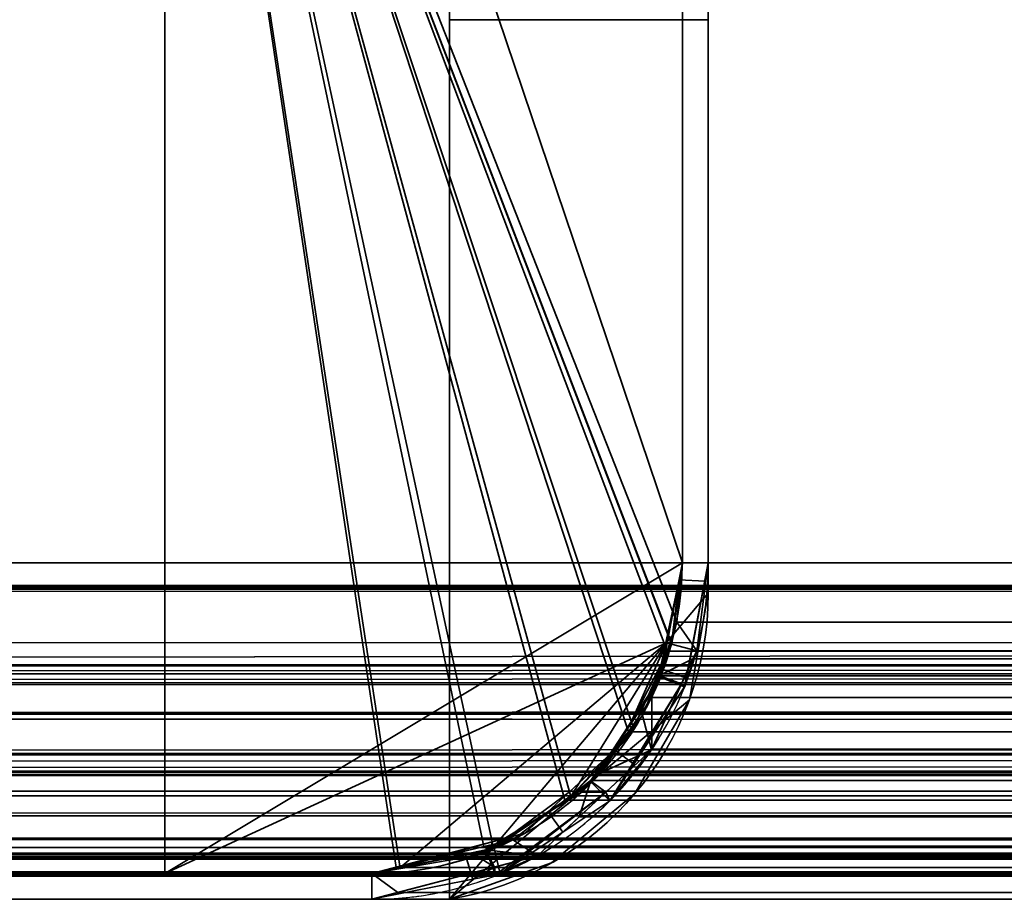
# Model space of a CAD drawing. Header units: millimetres. Extents: x -590 to 3690, y -120 to 127.
# Tile 592 of 656: x 2481 to 2490, y -50 to -42. Entities that reach past the tile are written whole.
import ezdxf

# ---------------------------------------------------------------- set-up
doc = ezdxf.new("R2010")
doc.units = ezdxf.units.MM
doc.layers.add('151', color=7, linetype='Continuous', true_color=0xffffff)

# ---------------------------------------------------------------- blocks, each defined once
blk = doc.blocks.new('UG_SURFACE_174')
at = {"layer": '151', "color": 252, "linetype": 'Continuous', "lineweight": 35}
for points in [[(2484.9999, -36.25, 1136.5249), (2484.9999, -35.25, 1127.75), (2484.9999, -50.25, 1105.5)], [(2484.9999, -35.25, 1127.75), (2484.9999, -36.25, 1118.975), (2484.9999, -41.75, 1105.5), (2484.9999, -50.25, 1105.5)], [(2487.5, -36.25, 1118.975), (2487.5, -35.25, 1127.75), (2487.5, -47.292, 1150)], [(2487.5, -35.25, 1127.75), (2487.5, -36.25, 1136.5249), (2487.5, -41.75, 1150), (2487.5, -47.292, 1150)], [(2484.9999, -50.25, 1105.5), (2484.9999, -50.25, 1150), (2484.9999, -41.75, 1150), (2484.9999, -36.25, 1136.5249)], [(2487.5, -47.292, 1150), (2487.5, -47.292, 1105.5), (2487.5, -41.75, 1105.5), (2487.5, -36.25, 1118.975)], [(2484.9999, -50.25, 1105.5), (2484.9999, -41.75, 1105.5), (2487.5, -41.75, 1105.5), (2487.5, -47.292, 1105.5)], [(2487.5, -47.292, 1150), (2487.5, -41.75, 1150), (2484.9999, -41.75, 1150), (2484.9999, -50.25, 1150)], [(2484.9999, -50.25, 1105.5), (2487.5, -47.292, 1105.5), (2487.3173, -48.323, 1105.5)], [(2487.3173, -48.323, 1150), (2487.5, -47.292, 1150), (2484.9999, -50.25, 1150)], [(2487.3173, -48.323, 1150), (2487.3173, -48.323, 1105.5), (2487.5, -47.292, 1105.5), (2487.5, -47.292, 1150)], [(2487.3173, -48.323, 1105.5), (2486.7914, -49.2285, 1105.5), (2485.9862, -49.898, 1105.5), (2484.9999, -50.25, 1105.5)], [(2484.9999, -50.25, 1150), (2485.9862, -49.898, 1150), (2486.7914, -49.2285, 1150), (2487.3173, -48.323, 1150)], [(2486.7914, -49.2285, 1150), (2486.7914, -49.2285, 1105.5), (2487.3173, -48.323, 1105.5), (2487.3173, -48.323, 1150)], [(2485.9862, -49.898, 1150), (2485.9862, -49.898, 1105.5), (2486.7914, -49.2285, 1105.5), (2486.7914, -49.2285, 1150)], [(2484.9999, -50.25, 1150), (2484.9999, -50.25, 1105.5), (2485.9862, -49.898, 1105.5), (2485.9862, -49.898, 1150)]]:
    blk.add_3dface(points, dxfattribs=at)
blk = doc.blocks.new('UG_SURFACE_197')
at = {"layer": '151', "color": 252, "linetype": 'Continuous', "lineweight": 35}
for points in [[(2484.9999, -36.25, 1136.5249), (2484.9999, -35.25, 1127.75), (2484.9999, -50.25, 1105.5)], [(2484.9999, -35.25, 1127.75), (2484.9999, -36.25, 1118.975), (2484.9999, -41.75, 1105.5), (2484.9999, -50.25, 1105.5)], [(2487.5, -36.25, 1118.975), (2487.5, -35.25, 1127.75), (2487.5, -47.292, 1150)], [(2487.5, -35.25, 1127.75), (2487.5, -36.25, 1136.5249), (2487.5, -41.75, 1150), (2487.5, -47.292, 1150)], [(2484.9999, -50.25, 1105.5), (2484.9999, -50.25, 1150), (2484.9999, -41.75, 1150), (2484.9999, -36.25, 1136.5249)], [(2487.5, -47.292, 1150), (2487.5, -47.292, 1105.5), (2487.5, -41.75, 1105.5), (2487.5, -36.25, 1118.975)], [(2484.9999, -50.25, 1105.5), (2484.9999, -41.75, 1105.5), (2487.5, -41.75, 1105.5), (2487.5, -47.292, 1105.5)], [(2487.5, -47.292, 1150), (2487.5, -41.75, 1150), (2484.9999, -41.75, 1150), (2484.9999, -50.25, 1150)], [(2484.9999, -50.25, 1105.5), (2487.5, -47.292, 1105.5), (2487.3173, -48.323, 1105.5)], [(2487.3173, -48.323, 1150), (2487.5, -47.292, 1150), (2484.9999, -50.25, 1150)], [(2487.3173, -48.323, 1150), (2487.3173, -48.323, 1105.5), (2487.5, -47.292, 1105.5), (2487.5, -47.292, 1150)], [(2487.3173, -48.323, 1105.5), (2486.7914, -49.2285, 1105.5), (2485.9862, -49.898, 1105.5), (2484.9999, -50.25, 1105.5)], [(2484.9999, -50.25, 1150), (2485.9862, -49.898, 1150), (2486.7914, -49.2285, 1150), (2487.3173, -48.323, 1150)], [(2486.7914, -49.2285, 1150), (2486.7914, -49.2285, 1105.5), (2487.3173, -48.323, 1105.5), (2487.3173, -48.323, 1150)], [(2485.9862, -49.898, 1150), (2485.9862, -49.898, 1105.5), (2486.7914, -49.2285, 1105.5), (2486.7914, -49.2285, 1150)], [(2484.9999, -50.25, 1150), (2484.9999, -50.25, 1105.5), (2485.9862, -49.898, 1105.5), (2485.9862, -49.898, 1150)]]:
    blk.add_3dface(points, dxfattribs=at)
blk = doc.blocks.new('UG_SURFACE_203')
at = {"layer": '151', "color": 41, "linetype": 'Continuous', "lineweight": 35}
for points in [[(2482.25, -35, -7), (2482.25, -50, -7), (2412.25, -50, -7), (2412.25, -35, -7)], [(2412.25, -35, 2096.2501), (2412.25, -50, 2096.2501), (2482.25, -50, 2026.2499), (2482.25, -35, 2026.2499)], [(2482.25, -35, 2026.2499), (2482.25, -50, 2026.2499), (2482.25, -50, -7), (2482.25, -35, -7)], [(2412.25, -50, 2096.2501), (2412.25, -50, -7), (2482.25, -50, -7), (2482.25, -50, 2026.2499)]]:
    blk.add_3dface(points, dxfattribs=at)
blk = doc.blocks.new('UG_SURFACE_204')
at = {"layer": '151', "color": 7, "linetype": 'Continuous', "lineweight": 35}
for points in [[(2487.2501, -47, -7), (2487.2501, 11, -7), (2487.5, 11, -7), (2487.5, -47, -7)], [(2487.2501, 11, -7), (2487.2501, -47, -7), (2487.2501, -47, 2021.25), (2487.2501, 11, 2021.25)], [(2487.5, -47, 2020.9999), (2487.5, 11, 2020.9999), (2487.2501, 11, 2021.25), (2487.2501, -47, 2021.25)], [(2487.5, 11, 2020.9999), (2487.5, -47, 2020.9999), (2487.5, -47, -7), (2487.5, 11, -7)], [(2487.1454, -47.785, 2021.3544), (2487.2501, -47, -7), (2487.2186, -47.1635, -7)], [(2487.1454, -47.785, 2021.3544), (2487.2501, -47, 2021.25), (2487.2501, -47, -7)], [(2487.2501, -47, 2021.25), (2487.1454, -47.785, 2021.3544), (2487.3877, -47.8475, 2021.1124), (2487.5, -47, 2020.9999)], [(2487.2186, -47.1635, -7), (2487.2501, -47, -7), (2487.5, -47, -7), (2487.4666, -47.1773, -7)], [(2487.2701, -48.1952, -7), (2487.2756, -48.1866, -7), (2487.5, -47, 2020.9999)], [(2487.5, -47, 2020.9999), (2487.3877, -47.8475, 2021.1124), (2487.2701, -48.1952, -7)], [(2487.5, -47, 2020.9999), (2487.2756, -48.1866, -7), (2487.2894, -48.1135, -7)], [(2487.5, -47, 2020.9999), (2487.2894, -48.1135, -7), (2487.4666, -47.1773, -7)], [(2487.4666, -47.1773, -7), (2487.5, -47, -7), (2487.5, -47, 2020.9999)], [(2487.2186, -47.1635, -7), (2487.021, -48.0885, 2021.4789), (2487.1454, -47.785, 2021.3544)], [(2487.2186, -47.1635, -7), (2487.0529, -48.0274, -7), (2487.021, -48.0885, 2021.4789)], [(2487.0529, -48.0274, -7), (2487.2186, -47.1635, -7), (2487.4666, -47.1773, -7), (2487.2894, -48.1135, -7)], [(2487.2415, -48.1688, 2021.2584), (2487.3877, -47.8475, 2021.1124), (2487.1454, -47.785, 2021.3544), (2487.021, -48.0885, 2021.4789)], [(2487.3877, -47.8475, 2021.1124), (2487.2415, -48.1688, 2021.2584), (2487.2701, -48.1952, -7)], [(2487.0529, -48.0274, -7), (2487.0398, -48.0958, -7), (2487.021, -48.0885, 2021.4789)], [(2487.0398, -48.0958, -7), (2487.0529, -48.0274, -7), (2487.2894, -48.1135, -7), (2487.2756, -48.1866, -7)], [(2487.2701, -48.1952, -7), (2486.7792, -48.945, -7), (2486.5839, -48.7951, -7), (2487.0358, -48.102, -7)], [(2486.8636, -48.4729, 2021.6365), (2487.0358, -48.102, -7), (2486.5839, -48.7951, -7)], [(2486.8636, -48.4729, 2021.6365), (2487.021, -48.0885, 2021.4789), (2487.0358, -48.102, -7)], [(2487.021, -48.0885, 2021.4789), (2486.8636, -48.4729, 2021.6365), (2486.9523, -48.8055, 2021.5476), (2487.2415, -48.1688, 2021.2584)], [(2487.0398, -48.0958, -7), (2487.0358, -48.102, -7), (2487.021, -48.0885, 2021.4789)], [(2487.0358, -48.102, -7), (2487.0398, -48.0958, -7), (2487.2756, -48.1866, -7), (2487.2701, -48.1952, -7)], [(2486.5482, -49.2981, -7), (2486.7792, -48.945, -7), (2487.2415, -48.1688, 2021.2584)], [(2487.2415, -48.1688, 2021.2584), (2486.9523, -48.8055, 2021.5476), (2486.5482, -49.2981, -7)], [(2486.7792, -48.945, -7), (2487.2701, -48.1952, -7), (2487.2415, -48.1688, 2021.2584)], [(2486.5839, -48.7951, -7), (2486.361, -49.1039, 2022.1391), (2486.8636, -48.4729, 2021.6365)], [(2486.51, -49.2161, 2021.9901), (2486.9523, -48.8055, 2021.5476), (2486.8636, -48.4729, 2021.6365), (2486.361, -49.1039, 2022.1391)], [(2486.5839, -48.7951, -7), (2486.3713, -49.1213, -7), (2486.361, -49.1039, 2022.1391)], [(2486.3713, -49.1213, -7), (2486.5839, -48.7951, -7), (2486.7792, -48.945, -7), (2486.5482, -49.2981, -7)], [(2486.9523, -48.8055, 2021.5476), (2486.51, -49.2161, 2021.9901), (2486.5482, -49.2981, -7)], [(2486.5482, -49.2981, -7), (2486.0928, -49.6016, -7), (2485.9521, -49.4036, -7), (2486.3713, -49.1213, -7)], [(2486.2707, -49.2175, 2022.2294), (2486.3713, -49.1213, -7), (2485.9521, -49.4036, -7)], [(2486.2707, -49.2175, 2022.2294), (2486.361, -49.1039, 2022.1391), (2486.3713, -49.1213, -7)], [(2486.361, -49.1039, 2022.1391), (2486.2707, -49.2175, 2022.2294), (2486.51, -49.2161, 2021.9901)], [(2485.8494, -49.8292, 2022.6505), (2486.51, -49.2161, 2021.9901), (2486.2707, -49.2175, 2022.2294), (2485.3489, -49.7708, 2023.1509)], [(2485.9521, -49.4036, -7), (2485.3489, -49.7708, 2023.1509), (2486.2707, -49.2175, 2022.2294)], [(2485.4448, -50.0137, -7), (2485.4875, -50.0052, -7), (2486.51, -49.2161, 2021.9901)], [(2486.51, -49.2161, 2021.9901), (2485.8494, -49.8292, 2022.6505), (2485.4448, -50.0137, -7)], [(2485.4875, -50.0052, -7), (2486.0928, -49.6016, -7), (2486.51, -49.2161, 2021.9901)], [(2486.0928, -49.6016, -7), (2486.5482, -49.2981, -7), (2486.51, -49.2161, 2021.9901)], [(2485.3489, -49.7708, 2023.1509), (2485.9521, -49.4036, -7), (2485.4298, -49.7554, -7)], [(2485.4298, -49.7554, -7), (2485.9521, -49.4036, -7), (2486.0928, -49.6016, -7), (2485.4875, -50.0052, -7)], [(2485.4298, -49.7554, -7), (2485.3506, -49.7718, -7), (2485.3489, -49.7708, 2023.1509)], [(2485.3506, -49.7718, -7), (2485.4298, -49.7554, -7), (2485.4875, -50.0052, -7), (2485.4448, -50.0137, -7)], [(2484.2501, -50, -7), (2485.1491, -49.8136, -7), (2485.2262, -50.0569, -7), (2484.2501, -50.25, -7)], [(2485.1491, -49.8136, -7), (2484.2501, -50, 2024.25), (2485.2574, -49.8258, 2023.2427)], [(2485.1491, -49.8136, -7), (2484.2501, -50, -7), (2484.2501, -50, 2024.25)], [(2484.2501, -50.25, 2024.25), (2485.4352, -49.9381, 2023.0646), (2485.2574, -49.8258, 2023.2427), (2484.2501, -50, 2024.25)], [(2485.4448, -50.0137, -7), (2485.2262, -50.0569, -7), (2485.1491, -49.8136, -7), (2485.3506, -49.7718, -7)], [(2485.2574, -49.8258, 2023.2427), (2485.3506, -49.7718, -7), (2485.1491, -49.8136, -7)], [(2485.2574, -49.8258, 2023.2427), (2485.3489, -49.7708, 2023.1509), (2485.3506, -49.7718, -7)], [(2485.3489, -49.7708, 2023.1509), (2485.2574, -49.8258, 2023.2427), (2485.4352, -49.9381, 2023.0646)], [(2485.3489, -49.7708, 2023.1509), (2485.4352, -49.9381, 2023.0646), (2485.8494, -49.8292, 2022.6505)], [(2485.8494, -49.8292, 2022.6505), (2485.4352, -49.9381, 2023.0646), (2485.4448, -50.0137, -7)], [(2484.2501, -50.25, -7), (2485.2262, -50.0569, -7), (2485.4352, -49.9381, 2023.0646)], [(2485.4352, -49.9381, 2023.0646), (2484.2501, -50.25, 2024.25), (2484.2501, -50.25, -7)], [(2485.2262, -50.0569, -7), (2485.4448, -50.0137, -7), (2485.4352, -49.9381, 2023.0646)], [(2410.2499, -50, -7), (2484.2501, -50, -7), (2484.2501, -50.25, -7), (2410.2499, -50.25, -7)], [(2410.2499, -50, 2098.2499), (2484.2501, -50, 2024.25), (2484.2501, -50, -7), (2410.2499, -50, -7)], [(2484.2501, -50, 2024.25), (2410.2499, -50, 2098.2499), (2410.2499, -50.25, 2098.2499), (2484.2501, -50.25, 2024.25)], [(2410.2499, -50.25, 2098.2499), (2410.2499, -50.25, -7), (2484.2501, -50.25, -7), (2484.2501, -50.25, 2024.25)]]:
    blk.add_3dface(points, dxfattribs=at)
blk = doc.blocks.new('UG_SURFACE_205')
at = {"layer": '151', "color": 14, "linetype": 'Continuous', "lineweight": 35}
for points in [[(2487.2501, 11.25, -7), (2487.2501, -47, -7), (2483.2001, -35, -7)], [(2483.2001, -35, 2025.3), (2487.2501, -47, 2021.25), (2487.2501, 11.25, 2021.25)], [(2487.2501, 11.25, 2021.25), (2487.2501, -47, 2021.25), (2487.2501, -47, -7), (2487.2501, 11.25, -7)], [(2482.25, -50, 2026.2499), (2482.25, -35, 2026.2499), (2482.25, -35, -7), (2482.25, -50, -7)], [(2482.25, -50, -7), (2482.25, -35, -7), (2483.2001, -35, -7), (2487.2501, -47, -7)], [(2482.25, -35, 2026.2499), (2484.5207, -49.9288, 2023.9792), (2485.4109, -49.6945, 2023.0889)], [(2485.4109, -49.6945, 2023.0889), (2485.7264, -49.6115, 2022.7735), (2486.1572, -49.2118, 2022.3429), (2482.25, -35, 2026.2499)], [(2482.25, -35, 2026.2499), (2482.25, -50, 2026.2499), (2484.2501, -50, 2024.25), (2484.5207, -49.9288, 2023.9792)], [(2482.25, -35, 2026.2499), (2487.1459, -47.783, 2021.3542), (2487.1461, -47.7823, 2021.3537)], [(2486.1572, -49.2118, 2022.3429), (2486.7444, -48.6666, 2021.7555), (2486.7764, -48.5962, 2021.7235), (2482.25, -35, 2026.2499)], [(2486.7764, -48.5962, 2021.7235), (2487.1459, -47.783, 2021.3542), (2482.25, -35, 2026.2499)], [(2487.1461, -47.7823, 2021.3537), (2487.2501, -47, 2021.25), (2483.2001, -35, 2025.3), (2482.25, -35, 2026.2499)], [(2487.2501, -47, -7), (2487.0963, -47.7732, -7), (2482.25, -50, -7)], [(2487.0963, -47.7732, -7), (2487.2501, -47, -7), (2487.2501, -47, 2021.25)], [(2487.2501, -47, 2021.25), (2487.1461, -47.7823, 2021.3537), (2487.0963, -47.7732, -7)], [(2484.5202, -49.9462, -7), (2484.2501, -50, -7), (2482.25, -50, -7), (2487.0963, -47.7732, -7)], [(2484.5202, -49.9462, -7), (2487.0963, -47.7732, -7), (2486.1708, -49.2553, -7), (2485.4174, -49.7587, -7)], [(2486.738, -48.5726, -7), (2486.3713, -49.1213, -7), (2486.1708, -49.2553, -7), (2487.0963, -47.7732, -7)], [(2487.0963, -47.7732, -7), (2487.0217, -48.1481, -7), (2486.738, -48.5726, -7)], [(2486.738, -48.5726, -7), (2487.0217, -48.1481, -7), (2487.1459, -47.783, 2021.3542)], [(2487.1459, -47.783, 2021.3542), (2486.7764, -48.5962, 2021.7235), (2486.738, -48.5726, -7)], [(2487.0217, -48.1481, -7), (2487.0963, -47.7732, -7), (2487.1459, -47.783, 2021.3542)], [(2487.1461, -47.7823, 2021.3537), (2487.1459, -47.783, 2021.3542), (2487.0963, -47.7732, -7)], [(2486.1708, -49.2553, -7), (2486.3713, -49.1213, -7), (2486.7764, -48.5962, 2021.7235)], [(2486.7764, -48.5962, 2021.7235), (2486.7444, -48.6666, 2021.7555), (2486.1708, -49.2553, -7)], [(2486.3713, -49.1213, -7), (2486.738, -48.5726, -7), (2486.7764, -48.5962, 2021.7235)], [(2486.7444, -48.6666, 2021.7555), (2486.1572, -49.2118, 2022.3429), (2486.1708, -49.2553, -7)], [(2485.4174, -49.7587, -7), (2486.1708, -49.2553, -7), (2486.1572, -49.2118, 2022.3429)], [(2486.1572, -49.2118, 2022.3429), (2485.7264, -49.6115, 2022.7735), (2485.4174, -49.7587, -7)], [(2485.7264, -49.6115, 2022.7735), (2485.4109, -49.6945, 2023.0889), (2485.4174, -49.7587, -7)], [(2484.5202, -49.9462, -7), (2485.3981, -49.7716, -7), (2485.4109, -49.6945, 2023.0889)], [(2485.4109, -49.6945, 2023.0889), (2484.5207, -49.9288, 2023.9792), (2484.5202, -49.9462, -7)], [(2485.4174, -49.7587, -7), (2485.3981, -49.7716, -7), (2484.5202, -49.9462, -7)], [(2485.3981, -49.7716, -7), (2485.4174, -49.7587, -7), (2485.4109, -49.6945, 2023.0889)], [(2484.2501, -50, -7), (2484.5202, -49.9462, -7), (2484.5207, -49.9288, 2023.9792)], [(2484.5207, -49.9288, 2023.9792), (2484.2501, -50, 2024.25), (2484.2501, -50, -7)], [(2482.25, -50, 2026.2499), (2482.25, -50, -7), (2484.2501, -50, -7), (2484.2501, -50, 2024.25)]]:
    blk.add_3dface(points, dxfattribs=at)
blk = doc.blocks.new('UG_SURFACE_206')
at = {"layer": '151', "color": 41, "linetype": 'Continuous', "lineweight": 35}
for points in [[(3587.75, -50, 2096.2501), (3587.75, -35, 2096.2501), (2412.25, -35, 2096.2501), (2412.25, -50, 2096.2501)], [(2482.25, -35, 2026.2499), (2482.25, -50, 2026.2499), (2412.25, -50, 2096.2501), (2412.25, -35, 2096.2501)], [(3517.75, -35, 2026.2499), (3517.75, -50, 2026.2499), (2482.25, -50, 2026.2499), (2482.25, -35, 2026.2499)], [(3517.75, -50, 2026.2499), (3587.75, -50, 2096.2501), (2412.25, -50, 2096.2501), (2482.25, -50, 2026.2499)]]:
    blk.add_3dface(points, dxfattribs=at)
blk = doc.blocks.new('UG_SURFACE_207')
at = {"layer": '151', "color": 14, "linetype": 'Continuous', "lineweight": 35}
for points in [[(3592.7501, -47, 2101.2499), (3592.7501, -31.25, 2101.2499), (2407.2499, -31.25, 2101.2499), (2407.2499, -47, 2101.2499)], [(2412.25, -31.25, 2096.2501), (3587.75, -31.25, 2096.2501), (3587.75, -50, 2096.2501), (2412.25, -50, 2096.2501)], [(3592.7501, -47, 2101.2499), (2407.2499, -47, 2101.2499), (2407.2809, -47.2329, 2101.2189)], [(2407.2809, -47.2329, 2101.2189), (3592.7272, -47.2365, 2101.2273), (3592.7501, -47, 2101.2499)], [(3592.6952, -47.5711, 2101.1951), (2407.2809, -47.2329, 2101.2189), (2407.3546, -47.785, 2101.1455)], [(3592.6952, -47.5711, 2101.1951), (3592.7272, -47.2365, 2101.2273), (2407.2809, -47.2329, 2101.2189)], [(3592.6952, -47.5711, 2101.1951), (2407.3546, -47.785, 2101.1455), (2407.4721, -48.0718, 2101.028)], [(2407.4721, -48.0718, 2101.028), (3592.5281, -48.0753, 2101.0282), (3592.6952, -47.5711, 2101.1951)], [(3592.5281, -48.0753, 2101.0282), (2407.4721, -48.0718, 2101.028), (2407.6364, -48.4729, 2100.8635)], [(3592.454, -48.2993, 2100.9541), (3592.5281, -48.0753, 2101.0282), (2407.6364, -48.4729, 2100.8635)], [(3592.454, -48.2993, 2100.9541), (2407.6364, -48.4729, 2100.8635), (2407.9299, -48.8415, 2100.57)], [(2407.9299, -48.8415, 2100.57), (3592.0763, -48.857, 2100.5764), (3592.454, -48.2993, 2100.9541)], [(3591.9602, -49.0286, 2100.4603), (2407.9299, -48.8415, 2100.57), (2408.2294, -49.2175, 2100.2705)], [(3591.9602, -49.0286, 2100.4603), (3592.0763, -48.857, 2100.5764), (2407.9299, -48.8415, 2100.57)], [(3591.9602, -49.0286, 2100.4603), (2408.2294, -49.2175, 2100.2705), (2408.6032, -49.4419, 2099.8969)], [(2408.6032, -49.4419, 2099.8969), (3591.3975, -49.4558, 2099.8974), (3591.9602, -49.0286, 2100.4603)], [(3591.3975, -49.4558, 2099.8974), (2408.6032, -49.4419, 2099.8969), (2409.2426, -49.8258, 2099.2572)], [(3591.1098, -49.6742, 2099.6099), (3591.3975, -49.4558, 2099.8974), (2409.2426, -49.8258, 2099.2572)], [(3591.1098, -49.6742, 2099.6099), (2409.2426, -49.8258, 2099.2572), (2409.3857, -49.8506, 2099.1142)], [(2409.3857, -49.8506, 2099.1142), (3590.6069, -49.7946, 2099.107), (3591.1098, -49.6742, 2099.6099)], [(3590.6069, -49.7946, 2099.107), (2409.3857, -49.8506, 2099.1142), (2410.2499, -50, 2098.2499)], [(2410.2499, -50, 2098.2499), (3589.7501, -50, 2098.2499), (3590.6069, -49.7946, 2099.107)], [(3587.75, -50, 2096.2501), (3589.7501, -50, 2098.2499), (2410.2499, -50, 2098.2499), (2412.25, -50, 2096.2501)]]:
    blk.add_3dface(points, dxfattribs=at)
blk = doc.blocks.new('UG_SURFACE_208')
at = {"layer": '151', "color": 14, "linetype": 'Continuous', "lineweight": 35}
for points in [[(2487.2501, 11.25, 2021.25), (2487.2501, -47, 2021.25), (2483.2001, -35, 2025.3)], [(3512.7499, 11.25, 2021.25), (3512.7499, -47, 2021.25), (2487.2501, -47, 2021.25), (2487.2501, 11.25, 2021.25)], [(2482.25, -35, 2026.2499), (2486.7294, -48.6311, 2021.7707), (2486.4602, -49.0286, 2022.0399), (2486.1128, -49.2922, 2022.387)], [(2486.1128, -49.2922, 2022.387), (2485.6098, -49.6742, 2022.8903), (2485.3318, -49.7407, 2023.1681), (2482.25, -35, 2026.2499)], [(2482.25, -35, 2026.2499), (2483.2001, -35, 2025.3), (2487.2501, -47, 2021.25), (2487.1953, -47.5711, 2021.3048)], [(2485.3318, -49.7407, 2023.1681), (2484.483, -49.9442, 2024.0171), (2482.25, -35, 2026.2499)], [(2487.1953, -47.5711, 2021.3048), (2487.1025, -47.8512, 2021.3976), (2482.25, -35, 2026.2499)], [(2487.1025, -47.8512, 2021.3976), (2486.954, -48.2993, 2021.5459), (2486.7294, -48.6311, 2021.7707), (2482.25, -35, 2026.2499)], [(2484.483, -49.9442, 2024.0171), (2484.2501, -50, 2024.25), (2482.25, -50, 2026.2499), (2482.25, -35, 2026.2499)], [(3517.75, -50, 2026.2499), (3517.75, -35, 2026.2499), (2482.25, -35, 2026.2499), (2482.25, -50, 2026.2499)], [(2487.1953, -47.5711, 2021.3048), (3512.7499, -47, 2021.25), (3512.8546, -47.785, 2021.3544)], [(2487.1953, -47.5711, 2021.3048), (2487.2501, -47, 2021.25), (3512.7499, -47, 2021.25)], [(3512.8546, -47.785, 2021.3544), (2487.1025, -47.8512, 2021.3976), (2487.1953, -47.5711, 2021.3048)], [(2486.954, -48.2993, 2021.5459), (2487.1025, -47.8512, 2021.3976), (3512.8851, -47.8594, 2021.385)], [(3512.8546, -47.785, 2021.3544), (3512.8851, -47.8594, 2021.385), (2487.1025, -47.8512, 2021.3976)], [(2486.954, -48.2993, 2021.5459), (3512.8851, -47.8594, 2021.385), (3513.1364, -48.4729, 2021.6365)], [(3513.1364, -48.4729, 2021.6365), (2486.7294, -48.6311, 2021.7707), (2486.954, -48.2993, 2021.5459)], [(3513.1364, -48.4729, 2021.6365), (3513.2656, -48.635, 2021.7655), (2486.7294, -48.6311, 2021.7707)], [(2486.4602, -49.0286, 2022.0399), (2486.7294, -48.6311, 2021.7707), (3513.2656, -48.635, 2021.7655)], [(2486.4602, -49.0286, 2022.0399), (3513.2656, -48.635, 2021.7655), (3513.7293, -49.2175, 2022.2294)], [(3513.7293, -49.2175, 2022.2294), (2486.1128, -49.2922, 2022.387), (2486.4602, -49.0286, 2022.0399)], [(3513.7293, -49.2175, 2022.2294), (3513.88, -49.3079, 2022.3799), (2486.1128, -49.2922, 2022.387)], [(2485.6098, -49.6742, 2022.8903), (2486.1128, -49.2922, 2022.387), (3513.88, -49.3079, 2022.3799)], [(2485.6098, -49.6742, 2022.8903), (3513.88, -49.3079, 2022.3799), (3514.6658, -49.7797, 2023.1659)], [(3514.7426, -49.8258, 2023.2427), (2484.483, -49.9442, 2024.0171), (2485.3318, -49.7407, 2023.1681)], [(3514.6658, -49.7797, 2023.1659), (2485.3318, -49.7407, 2023.1681), (2485.6098, -49.6742, 2022.8903)], [(2485.3318, -49.7407, 2023.1681), (3514.6658, -49.7797, 2023.1659), (3514.7426, -49.8258, 2023.2427)], [(3514.7426, -49.8258, 2023.2427), (3515.5141, -49.9592, 2024.0142), (2484.483, -49.9442, 2024.0171)], [(2484.2501, -50, 2024.25), (2484.483, -49.9442, 2024.0171), (3515.5141, -49.9592, 2024.0142)], [(3515.7499, -50, 2024.25), (3517.75, -50, 2026.2499), (2482.25, -50, 2026.2499), (2484.2501, -50, 2024.25)], [(3515.5141, -49.9592, 2024.0142), (3515.7499, -50, 2024.25), (2484.2501, -50, 2024.25)]]:
    blk.add_3dface(points, dxfattribs=at)
blk = doc.blocks.new('UG_SURFACE_209')
at = {"layer": '151', "color": 7, "linetype": 'Continuous', "lineweight": 35}
for points in [[(2487.2501, 11, 2021.25), (2487.2501, -47, 2021.25), (3512.7499, -47, 2021.25), (3512.7499, 11, 2021.25)], [(2487.2501, -47, 2021.25), (2487.2501, 11, 2021.25), (2487.5, 11, 2020.9999), (2487.5, -47, 2020.9999)], [(3512.5, 11, 2020.9999), (3512.5, -47, 2020.9999), (2487.5, -47, 2020.9999), (2487.5, 11, 2020.9999)], [(3592.9999, -47, 2101.5), (3592.9999, -31.25, 2101.5), (2407.0001, -31.25, 2101.5), (2407.0001, -47, 2101.5)], [(2407.2499, -31.25, 2101.2499), (3592.7501, -31.25, 2101.2499), (3274.75, -47, 2101.2499), (2476.7499, -47, 2101.2499)], [(3592.9999, -47, 2101.5), (2407.0001, -47, 2101.5), (2407.0396, -47.2488, 2101.4605)], [(2407.0396, -47.2488, 2101.4605), (3592.9754, -47.2562, 2101.4755), (3592.9999, -47, 2101.5)], [(3592.5553, -47.9933, 2101.0554), (2407.4402, -47.9939, 2101.0599), (3274.75, -47, 2101.2499)], [(2476.7499, -47, 2101.2499), (3274.75, -47, 2101.2499), (2407.4402, -47.9939, 2101.0599)], [(3512.8546, -47.785, 2021.3544), (2487.2501, -47, 2021.25), (2487.1953, -47.5711, 2021.3048)], [(2487.5, -47, 2020.9999), (2487.3877, -47.8475, 2021.1124), (2487.1953, -47.5711, 2021.3048), (2487.2501, -47, 2021.25)], [(3512.8546, -47.785, 2021.3544), (3512.7499, -47, 2021.25), (2487.2501, -47, 2021.25)], [(2487.3877, -47.8475, 2021.1124), (3512.5, -47, 2020.9999), (3512.6133, -47.8505, 2021.1132)], [(2487.3877, -47.8475, 2021.1124), (2487.5, -47, 2020.9999), (3512.5, -47, 2020.9999)], [(3592.9406, -47.6187, 2101.4407), (2407.0396, -47.2488, 2101.4605), (2407.1608, -48.0097, 2101.3391)], [(3592.9406, -47.6187, 2101.4407), (3592.9754, -47.2562, 2101.4755), (2407.0396, -47.2488, 2101.4605)], [(3592.9406, -47.6187, 2101.4407), (2407.1608, -48.0097, 2101.3391), (2407.2382, -48.1588, 2101.2616)], [(2407.2382, -48.1588, 2101.2616), (3592.7596, -48.1649, 2101.2597), (3592.9406, -47.6187, 2101.4407)], [(2487.1953, -47.5711, 2021.3048), (2487.0229, -48.0911, 2021.477), (3512.9781, -48.0867, 2021.4782)], [(2487.0229, -48.0911, 2021.477), (2487.1953, -47.5711, 2021.3048), (2487.3877, -47.8475, 2021.1124), (2487.3512, -47.9275, 2021.1487)], [(2487.1953, -47.5711, 2021.3048), (3512.9781, -48.0867, 2021.4782), (3512.8546, -47.785, 2021.3544)], [(3512.6133, -47.8505, 2021.1132), (2487.3512, -47.9275, 2021.1487), (2487.3877, -47.8475, 2021.1124)], [(3512.6133, -47.8505, 2021.1132), (3512.6462, -47.931, 2021.1463), (2487.3512, -47.9275, 2021.1487)], [(2487.3512, -47.9275, 2021.1487), (2486.9554, -48.7987, 2021.5445), (2486.954, -48.2993, 2021.5459), (2487.0229, -48.0911, 2021.477)], [(3512.9187, -48.5957, 2021.4188), (2486.9554, -48.7987, 2021.5445), (2487.3512, -47.9275, 2021.1487)], [(2487.3512, -47.9275, 2021.1487), (3512.6462, -47.931, 2021.1463), (3512.9187, -48.5957, 2021.4188)], [(2407.6364, -48.4729, 2100.8635), (2407.4402, -47.9939, 2101.0599), (3592.5553, -47.9933, 2101.0554)], [(2407.6364, -48.4729, 2100.8635), (3592.5553, -47.9933, 2101.0554), (3592.454, -48.2993, 2100.9541)], [(3513.1364, -48.4729, 2021.6365), (2487.0229, -48.0911, 2021.477), (2486.954, -48.2993, 2021.5459)], [(3513.1364, -48.4729, 2021.6365), (3512.9781, -48.0867, 2021.4782), (2487.0229, -48.0911, 2021.477)], [(3592.6793, -48.4076, 2101.1794), (2407.2382, -48.1588, 2101.2616), (2407.6478, -48.947, 2100.8523)], [(3592.6793, -48.4076, 2101.1794), (3592.7596, -48.1649, 2101.2597), (2407.2382, -48.1588, 2101.2616)], [(3592.454, -48.2993, 2100.9541), (3591.9602, -49.0286, 2100.4603), (2407.6364, -48.4729, 2100.8635)], [(3513.638, -49.1026, 2022.1379), (2486.954, -48.2993, 2021.5459), (2486.4602, -49.0286, 2022.0399)], [(2486.4602, -49.0286, 2022.0399), (2486.954, -48.2993, 2021.5459), (2486.9554, -48.7987, 2021.5445), (2486.9523, -48.8055, 2021.5476)], [(2486.954, -48.2993, 2021.5459), (3513.638, -49.1026, 2022.1379), (3513.1364, -48.4729, 2021.6365)], [(3592.6793, -48.4076, 2101.1794), (2407.6478, -48.947, 2100.8523), (2407.7232, -49.0125, 2100.7767)], [(2407.7232, -49.0125, 2100.7767), (3592.2701, -49.0118, 2100.7702), (3592.6793, -48.4076, 2101.1794)], [(2407.6364, -48.4729, 2100.8635), (3591.9602, -49.0286, 2100.4603), (3591.918, -49.0605, 2100.4181)], [(3591.918, -49.0605, 2100.4181), (2408.092, -49.0449, 2100.4081), (2407.6364, -48.4729, 2100.8635)], [(3512.9187, -48.5957, 2021.4188), (3513.0584, -48.7713, 2021.5585), (2486.9554, -48.7987, 2021.5445)], [(3513.561, -49.4023, 2022.0611), (2486.2533, -49.4544, 2022.2468), (2486.9523, -48.8055, 2021.5476)], [(2486.3656, -49.1005, 2022.1345), (2486.4602, -49.0286, 2022.0399), (2486.9523, -48.8055, 2021.5476), (2486.2533, -49.4544, 2022.2468)], [(2486.9523, -48.8055, 2021.5476), (3513.0584, -48.7713, 2021.5585), (3513.561, -49.4023, 2022.0611)], [(2486.9523, -48.8055, 2021.5476), (2486.9554, -48.7987, 2021.5445), (3513.0584, -48.7713, 2021.5585)], [(3592.1443, -49.1976, 2100.6444), (3592.2701, -49.0118, 2100.7702), (2407.7232, -49.0125, 2100.7767)], [(2407.7232, -49.0125, 2100.7767), (2408.4682, -49.6584, 2100.0319), (3591.5346, -49.6604, 2100.0347)], [(3591.5346, -49.6604, 2100.0347), (3592.1443, -49.1976, 2100.6444), (2407.7232, -49.0125, 2100.7767)], [(2408.2294, -49.2175, 2100.2705), (2408.092, -49.0449, 2100.4081), (3591.918, -49.0605, 2100.4181)], [(2408.2294, -49.2175, 2100.2705), (3591.918, -49.0605, 2100.4181), (3591.1098, -49.6742, 2099.6099)], [(2486.4602, -49.0286, 2022.0399), (2486.3656, -49.1005, 2022.1345), (3513.638, -49.1026, 2022.1379)], [(3513.7293, -49.2175, 2022.2294), (2486.3656, -49.1005, 2022.1345), (2485.6098, -49.6742, 2022.8903)], [(2486.2533, -49.4544, 2022.2468), (2485.8494, -49.8292, 2022.6505), (2485.6098, -49.6742, 2022.8903), (2486.3656, -49.1005, 2022.1345)], [(3513.7293, -49.2175, 2022.2294), (3513.638, -49.1026, 2022.1379), (2486.3656, -49.1005, 2022.1345)], [(2408.2294, -49.2175, 2100.2705), (3591.1098, -49.6742, 2099.6099), (3590.8806, -49.7291, 2099.3805)], [(3590.8806, -49.7291, 2099.3805), (2409.1201, -49.7522, 2099.3798), (2408.2294, -49.2175, 2100.2705)], [(2485.6098, -49.6742, 2022.8903), (3514.6503, -49.7704, 2023.1504), (3513.7293, -49.2175, 2022.2294)], [(2485.8494, -49.8292, 2022.6505), (2486.2533, -49.4544, 2022.2468), (3513.7241, -49.5002, 2022.2242)], [(3513.561, -49.4023, 2022.0611), (3513.7241, -49.5002, 2022.2242), (2486.2533, -49.4544, 2022.2468)], [(2485.8494, -49.8292, 2022.6505), (3513.7241, -49.5002, 2022.2242), (3514.5755, -50.0113, 2023.0756)], [(3591.223, -49.897, 2099.7231), (2408.4682, -49.6584, 2100.0319), (2408.6914, -49.852, 2099.8085)], [(3591.223, -49.897, 2099.7231), (3591.5346, -49.6604, 2100.0347), (2408.4682, -49.6584, 2100.0319)], [(2409.2426, -49.8258, 2099.2572), (2409.1201, -49.7522, 2099.3798), (3590.8806, -49.7291, 2099.3805)], [(2410.2499, -50, 2098.2499), (2409.2426, -49.8258, 2099.2572), (3590.8806, -49.7291, 2099.3805)], [(3590.8806, -49.7291, 2099.3805), (3589.7501, -50, 2098.2499), (2410.2499, -50, 2098.2499)], [(3514.7426, -49.8258, 2023.2427), (2485.3482, -49.7368, 2023.1519), (2484.2501, -50, 2024.25)], [(2484.2501, -50, 2024.25), (2485.3482, -49.7368, 2023.1519), (2485.4181, -49.9427, 2023.0818), (2484.5011, -50.1839, 2023.999)], [(2485.6098, -49.6742, 2022.8903), (2485.3482, -49.7368, 2023.1519), (3514.6503, -49.7704, 2023.1504)], [(2485.3482, -49.7368, 2023.1519), (2485.6098, -49.6742, 2022.8903), (2485.8494, -49.8292, 2022.6505), (2485.4181, -49.9427, 2023.0818)], [(3514.7426, -49.8258, 2023.2427), (3514.6503, -49.7704, 2023.1504), (2485.3482, -49.7368, 2023.1519)], [(2408.6914, -49.852, 2099.8085), (2409.3239, -50.0135, 2099.1762), (3590.6785, -50.0275, 2099.1783)], [(3590.6785, -50.0275, 2099.1783), (3591.223, -49.897, 2099.7231), (2408.6914, -49.852, 2099.8085)], [(2484.2501, -50, 2024.25), (3515.7499, -50, 2024.25), (3514.7426, -49.8258, 2023.2427)], [(3514.5755, -50.0113, 2023.0756), (2485.4181, -49.9427, 2023.0818), (2485.8494, -49.8292, 2022.6505)], [(3514.6587, -50.0613, 2023.1588), (2484.5011, -50.1839, 2023.999), (2485.4181, -49.9427, 2023.0818)], [(2485.4181, -49.9427, 2023.0818), (3514.5755, -50.0113, 2023.0756), (3514.6587, -50.0613, 2023.1588)], [(2409.3239, -50.0135, 2099.1762), (2410.2499, -50.25, 2098.2499), (3589.7501, -50.25, 2098.2499)], [(3589.7501, -50.25, 2098.2499), (3590.6785, -50.0275, 2099.1783), (2409.3239, -50.0135, 2099.1762)], [(3515.7499, -50, 2024.25), (2484.2501, -50, 2024.25), (2410.2499, -50, 2098.2499), (3589.7501, -50, 2098.2499)], [(2410.2499, -50, 2098.2499), (2484.2501, -50, 2024.25), (2484.2501, -50.25, 2024.25), (2410.2499, -50.25, 2098.2499)], [(2484.5011, -50.1839, 2023.999), (2484.2501, -50.25, 2024.25), (2484.2501, -50, 2024.25)], [(3514.6587, -50.0613, 2023.1588), (3515.4946, -50.2058, 2023.9944), (2484.5011, -50.1839, 2023.999)], [(2484.2501, -50.25, 2024.25), (2484.5011, -50.1839, 2023.999), (3515.4946, -50.2058, 2023.9944)], [(3515.4946, -50.2058, 2023.9944), (3515.7499, -50.25, 2024.25), (2484.2501, -50.25, 2024.25)], [(3515.7499, -50.25, 2024.25), (3589.7501, -50.25, 2098.2499), (2410.2499, -50.25, 2098.2499), (2484.2501, -50.25, 2024.25)]]:
    blk.add_3dface(points, dxfattribs=at)

msp = doc.modelspace()

# ---------------------------------------------------------------- linework, layer by layer
at = {"layer": '151', "color": 252, "linetype": 'Continuous', "lineweight": -3, "true_color": 0x939598}
for p, q in [((2487.25, 11.25, 2021.25), (2487.25, -47, 2021.25)), ((2487.25, 11.25, -7), (2487.25, -47, -7)), ((2487.25, 11.25, 2021.25), (2487.25, -47, 2021.25)), ((2487.25, 11, 2021.25), (2487.25, -47, 2021.25)), ((2487.25, 11, -7), (2487.25, -47, -7)), ((2487.25, 11, 2021.25), (2487.25, -47, 2021.25)), ((2487.5, 11, 2021), (2487.5, -47, 2021)), ((2487.5, 11, -7), (2487.5, -47, -7)), ((2487.5, 11, 2021), (2487.5, -47, 2021)), ((2482.25, -50, -7), (2482.25, -35, -7)), ((2482.25, -35, -7), (2482.25, -50, -7)), ((2482.25, -50, 2026.25), (2482.25, -35, 2026.25)), ((2482.25, -35, 2026.25), (2482.25, -50, 2026.25)), ((2482.25, -35, 2026.25), (2482.25, -50, 2026.25)), ((2482.25, -50, 2026.25), (2482.25, -35, 2026.25)), ((2485, -41.75, 1150), (2485, -50.25, 1150)), ((2485, -41.75, 1105.5), (2487.5, -41.75, 1105.5)), ((2485, -50.25, 1105.5), (2485, -41.75, 1105.5)), ((2485, -50.25, 1105.5), (2485, -41.75, 1105.5)), ((2485, -41.75, 1150), (2485, -50.25, 1150)), ((2485, -41.75, 1105.5), (2487.5, -41.75, 1105.5)), ((2487.5, -47.292, 1105.5), (2487.5, -41.75, 1105.5)), ((2487.5, -41.75, 1150), (2487.5, -47.292, 1150)), ((2487.5, -41.75, 1150), (2487.5, -47.292, 1150)), ((2487.5, -47.292, 1105.5), (2487.5, -41.75, 1105.5)), ((3593, -47, 2101.5), (2407, -47, 2101.5)), ((3592.75, -47, 2101.25), (2407.25, -47, 2101.25)), ((2487.25, -47, 2021.25), (2487.25, -47, -7)), ((2487.25, -47, 2021.25), (2487.25, -47, -7)), ((3512.75, -47, 2021.25), (2487.25, -47, 2021.25)), ((3512.75, -47, 2021.25), (2487.25, -47, 2021.25)), ((2487.5, -47, 2021), (2487.5, -47, -7)), ((3512.5, -47, 2021), (2487.5, -47, 2021)), ((2487.5, -47.292, 1150), (2487.5, -47.292, 1105.5)), ((2487.5, -47.292, 1150), (2487.5, -47.292, 1105.5)), ((3589.75, -50, 2098.25), (2410.25, -50, 2098.25)), ((2410.25, -50, 2098.25), (2484.25, -50, 2024.25)), ((2484.25, -50, -7), (2410.25, -50, -7)), ((3589.75, -50, 2098.25), (2410.25, -50, 2098.25)), ((2484.25, -50, 2024.25), (2410.25, -50, 2098.25)), ((3587.75, -50, 2096.25), (2412.25, -50, 2096.25)), ((2482.25, -50, -7), (2412.25, -50, -7)), ((3587.75, -50, 2096.25), (2412.25, -50, 2096.25)), ((2482.25, -50, 2026.25), (2412.25, -50, 2096.25)), ((2412.25, -50, 2096.25), (2482.25, -50, 2026.25)), ((3517.75, -50, 2026.25), (2482.25, -50, 2026.25)), ((2482.25, -50, 2026.25), (2482.25, -50, -7)), ((2482.25, -50, 2026.25), (2484.25, -50, 2024.25)), ((2484.25, -50, -7), (2482.25, -50, -7)), ((2482.25, -50, 2026.25), (2482.25, -50, -7)), ((2484.25, -50, 2024.25), (2482.25, -50, 2026.25)), ((3517.75, -50, 2026.25), (2482.25, -50, 2026.25)), ((3515.75, -50, 2024.25), (2484.25, -50, 2024.25)), ((2484.25, -50, 2024.25), (2484.25, -50, -7)), ((2484.25, -50.25, -7), (2410.25, -50.25, -7)), ((2410.25, -50.25, 2098.25), (2484.25, -50.25, 2024.25)), ((3589.75, -50.25, 2098.25), (2410.25, -50.25, 2098.25)), ((2484.25, -50.25, 2024.25), (2410.25, -50.25, 2098.25)), ((2484.25, -50.25, 2024.25), (2484.25, -50.25, -7)), ((3515.75, -50.25, 2024.25), (2484.25, -50.25, 2024.25)), ((2485, -50.25, 1150), (2485, -50.25, 1105.5)), ((2485, -50.25, 1150), (2485, -50.25, 1105.5))]:
    msp.add_line(p, q, dxfattribs=at)
at = {"layer": '151', "color": 252, "linetype": 'Continuous', "lineweight": -3, "true_color": 0x939598, "extrusion": (1, 0, 0)}
for centre in [(-29.75, 1164.5, 2485), (-29.75, 1164.5, 2485), (-29.75, 1164.5, 2487.5), (-29.75, 1164.5, 2487.5)]:
    msp.add_arc(centre, 12, 90, 180, dxfattribs=at)
at = {"layer": '151', "color": 252, "linetype": 'Continuous', "lineweight": -3, "true_color": 0x939598}
for centre, start in [((2484.25, -47, -7), 270), ((2484.5, -47.292, 1150), 279.59407), ((2484.5, -47.292, 1150), 279.59407)]:
    msp.add_arc(centre, 3, start, 0, dxfattribs=at)
at = {"layer": '151', "color": 252, "linetype": 'Continuous', "lineweight": -3, "true_color": 0x939598, "extrusion": (0, 0, -1)}
msp.add_arc((-2484.5, -47.292, -1105.5), 3, 180, 260.40593, dxfattribs=at)
msp.add_arc((-2484.5, -47.292, -1105.5), 3, 180, 260.40593, dxfattribs=at)
at = {"layer": '151', "color": 252, "linetype": 'Continuous', "lineweight": -3, "true_color": 0x939598}
for points, knots in [([(3592.75, -47, 2101.25), (3590.75, -47, 2101.25), (3588.75, -47, 2101.25), (3578.75, -47, 2101.25), (3570.75, -47, 2101.25), (3554.75, -47, 2101.25), (3546.75, -47, 2101.25), (3530.75, -47, 2101.25), (3522.75, -47, 2101.25), (3498.75, -47, 2101.25), (3482.75, -47, 2101.25), (3458.75, -47, 2101.25), (3450.75, -47, 2101.25), (3426.75, -47, 2101.25), (3410.75, -47, 2101.25), (3386.75, -47, 2101.25), (3378.75, -47, 2101.25), (3354.75, -47, 2101.25), (3338.75, -47, 2101.25), (3314.75, -47, 2101.25), (3306.75, -47, 2101.25), (3290.75, -47, 2101.25), (3282.75, -47, 2101.25), (3267.664, -47, 2101.25), (3246.406, -47, 2101.25), (3258.7811, -47, 2101.25), (3232.3359, -47, 2101.25), (3241.25, -47, 2101.25), (3230.3749, -46.9688, 2101.25), (3223.2071, -47.0305, 2101.25), (3212.578, -47, 2101.25), (3216.578, -47, 2101.25), (3215.207, -47, 2101.25), (3198.75, -47, 2101.25), (3182.75, -47, 2101.25), (3150.75, -47, 2101.25), (3134.75, -47, 2101.25), (3110.75, -47, 2101.25), (3102.75, -47, 2101.25), (3090.75, -47, 2101.25), (3086.75, -47, 2101.25), (3074.75, -47, 2101.25), (3066.75, -47, 2101.25), (3050.75, -47, 2101.25), (3042.75, -47, 2101.25), (3018.75, -47, 2101.25), (3002.75, -47, 2101.25), (2978.75, -47, 2101.25), (2970.75, -47, 2101.25), (2946.75, -47, 2101.25), (2930.75, -47, 2101.25), (2906.75, -47, 2101.25), (2898.75, -47, 2101.25), (2874.75, -47, 2101.25), (2858.75, -47, 2101.25), (2834.75, -47, 2101.25), (2826.75, -47, 2101.25), (2802.75, -47, 2101.25), (2786.75, -47, 2101.25), (2762.75, -47, 2101.25), (2754.75, -47, 2101.25), (2738.75, -47, 2101.25), (2730.75, -47, 2101.25), (2706.75, -47, 2101.25), (2690.75, -47, 2101.25), (2666.75, -47, 2101.25), (2658.75, -47, 2101.25), (2634.75, -47, 2101.25), (2618.75, -47, 2101.25), (2594.75, -47, 2101.25), (2586.75, -47, 2101.25), (2562.75, -47, 2101.25), (2546.75, -47, 2101.25), (2522.75, -47, 2101.25), (2514.75, -47, 2101.25), (2504.75, -47, 2101.25), (2502.75, -47, 2101.25), (2492.75, -47, 2101.25), (2484.75, -47, 2101.25), (2453.5833, -47, 2101.25), (2430.4167, -47, 2101.25), (2407.25, -47, 2101.25)], [0, 0, 0, 0, 0.005061, 0.005061, 0.025306, 0.025306, 0.04555, 0.04555, 0.065795, 0.065795, 0.106284, 0.106284, 0.126529, 0.126529, 0.167018, 0.167018, 0.187263, 0.187263, 0.227752, 0.227752, 0.247997, 0.247997, 0.268241, 0.268241, 0.286173, 0.286173, 0.299557, 0.299557, 0.30873, 0.30873, 0.317696, 0.317696, 0.318853, 0.318853, 0.359342, 0.359342, 0.399831, 0.399831, 0.420076, 0.420076, 0.430198, 0.430198, 0.450443, 0.450443, 0.470687, 0.470687, 0.511177, 0.511177, 0.531421, 0.531421, 0.571911, 0.571911, 0.592155, 0.592155, 0.632644, 0.632644, 0.652889, 0.652889, 0.693378, 0.693378, 0.713623, 0.713623, 0.733868, 0.733868, 0.774357, 0.774357, 0.794601, 0.794601, 0.835091, 0.835091, 0.855335, 0.855335, 0.895825, 0.895825, 0.916069, 0.916069, 0.92113, 0.92113, 0.941375, 0.941375, 1, 1, 1, 1]), ([(2484.25, -50, 2024.25), (2484.9286, -50, 2023.5714), (2485.6039, -49.7818, 2022.8961), (2486.4713, -49.0515, 2022.0287), (2486.7351, -48.7371, 2021.7649), (2487.1289, -47.9512, 2021.3711), (2487.25, -47.4842, 2021.25), (2487.25, -47, 2021.25)], [0, 0, 0, 0, 0.5, 0.5, 0.75, 0.75, 1, 1, 1, 1]), ([(2484.25, -50, 2024.25), (2484.9286, -50, 2023.5714), (2485.6039, -49.7818, 2022.8961), (2486.4713, -49.0515, 2022.0287), (2486.7351, -48.7371, 2021.7649), (2487.1289, -47.9512, 2021.3711), (2487.25, -47.4842, 2021.25), (2487.25, -47, 2021.25)], [0, 0, 0, 0, 0.5, 0.5, 0.75, 0.75, 1, 1, 1, 1]), ([(2484.25, -50, 2024.25), (2484.9234, -50, 2023.5766), (2485.6009, -49.7847, 2022.8991), (2486.4741, -49.049, 2022.0259), (2486.7374, -48.7334, 2021.7626), (2487.1292, -47.9498, 2021.3708), (2487.25, -47.4846, 2021.25), (2487.25, -47, 2021.25)], [0, 0, 0, 0, 0.5, 0.5, 0.75, 0.75, 1, 1, 1, 1]), ([(2484.25, -50, -7), (2485.0376, -50, -7), (2485.816, -49.6767, -7), (2486.9267, -48.566, -7), (2487.25, -47.7876, -7), (2487.25, -47, -7)], [0, 0, 0, 0, 0.5, 0.5, 1, 1, 1, 1])]:
    msp.add_open_spline(points, degree=3, knots=knots, dxfattribs=at)
for points in [[(2484.25, -50.25, 2024.25), (2487.5, -50.25, 2021), (2487.5, -47, 2021)], [(2484.25, -50.25, 2024.25), (2487.5, -50.25, 2021), (2487.5, -47, 2021)], [(2484.25, -50.25, -7), (2487.5, -50.25, -7), (2487.5, -47, -7)], [(2484.25, -50, 2024.25), (2487.25, -50, 2021.25), (2487.25, -47, 2021.25)]]:
    msp.add_rational_spline(points, [1, 0.707106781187, 1], degree=2, dxfattribs=at)
for points, degree in [([(2487.5, -47, -7), (2487.25, -47, -7)], 1), ([(2484.25, -50.25, -7), (2484.25, -50, -7)], 1), ([(2484.25, -50, 2024.25), (2484.25, -50, 1347.1667), (2484.25, -50, 670.0833), (2484.25, -50, -7)], 3), ([(3515.75, -50, 2024.25), (3171.9167, -50, 2024.25), (2828.0833, -50, 2024.25), (2484.25, -50, 2024.25)], 3)]:
    msp.add_open_spline(points, degree=degree, dxfattribs=at)

# ---------------------------------------------------------------- block references
for name in ['UG_SURFACE_205', 'UG_SURFACE_208', 'UG_SURFACE_204', 'UG_SURFACE_209', 'UG_SURFACE_174', 'UG_SURFACE_197', 'UG_SURFACE_207', 'UG_SURFACE_203', 'UG_SURFACE_206']:
    msp.add_blockref(name, (0, 0), dxfattribs=at)

doc.saveas('drawing.dxf')
